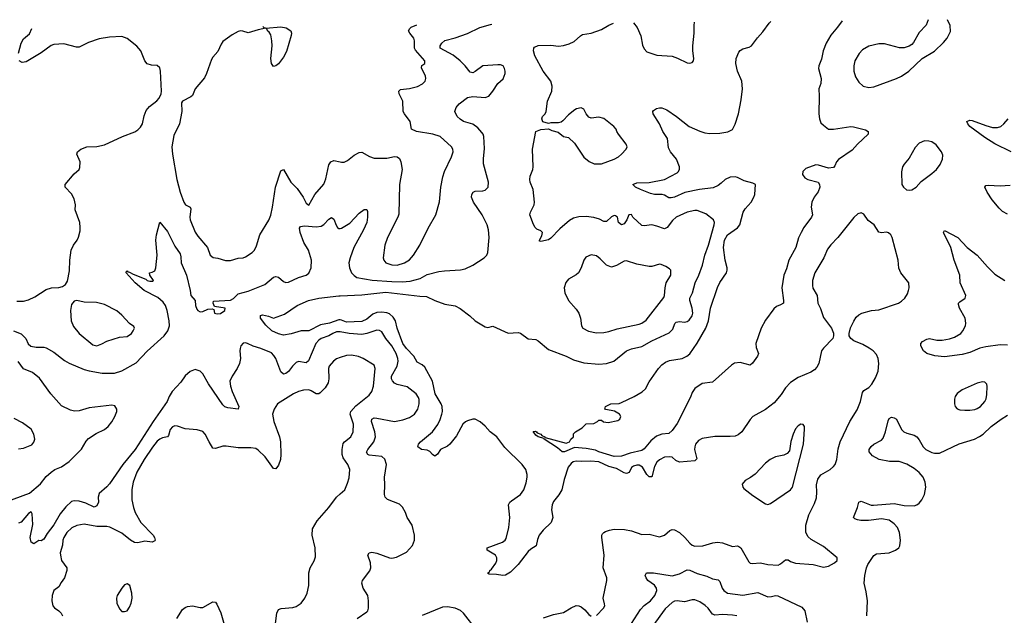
# Model space of a CAD drawing. Header units: inches. Extents: x 2057696 to 2160536, y 827480 to 1016834.
# Tile 329 of 422: x 2067459 to 2075264, y 1011554 to 1016277. Entities that reach past the tile are written whole.
import ezdxf

# ---------------------------------------------------------------- set-up
doc = ezdxf.new("R2010")
doc.units = ezdxf.units.IN
doc.header["$MEASUREMENT"] = 0
doc.layers.add('C0061', color=7, linetype='Continuous')
doc.layers.add('C0071', color=7, linetype='Continuous')

msp = doc.modelspace()

# ---------------------------------------------------------------- linework, layer by layer
at = {"layer": 'C0061', "color": 5}
for points, elevation in [([(2067449.3, 1016010.7), (2067469.5, 1016090.5), (2067490, 1016124.7), (2067535.9, 1016164.1), (2067556.4, 1016206.4)], 480), ([(2069385.4, 1016223.3), (2069394.8, 1016214.8), (2069410.7, 1016210.7), (2069530, 1016220.7), (2069571.6, 1016211.6), (2069608.7, 1016188.7), (2069614.6, 1016170), (2069611, 1016151), (2069575, 1016025), (2069550, 1015978.7), (2069510, 1015927.3), (2069490, 1015912), (2069470, 1015906.6), (2069454, 1015930), (2069449.8, 1015969.8), (2069460.8, 1016070), (2069458.2, 1016110), (2069450, 1016156), (2069437.8, 1016177.8), (2069422.7, 1016190), (2069420.4, 1016200.4), (2069410, 1016209), (2069350, 1016197), (2069270, 1016172.7), (2069227.3, 1016187.3), (2069210, 1016189.6), (2069190, 1016184.2), (2069142, 1016158), (2069070, 1016105.1), (2069056, 1016084), (2069030, 1016023.7), (2068990, 1015980.7), (2068978.6, 1015961.4), (2068939, 1015850), (2068923, 1015817), (2068850.5, 1015730), (2068830, 1015677.2), (2068815.1, 1015664.9), (2068748.6, 1015631.4), (2068741.6, 1015618.4), (2068743.1, 1015550), (2068726.4, 1015450), (2068681.8, 1015358.2), (2068665, 1015270), (2068671, 1015210), (2068706, 1015010), (2068730.6, 1014910.6), (2068760.2, 1014830), (2068774.6, 1014810), (2068809.3, 1014789.3), (2068816.2, 1014776.2), (2068808.4, 1014710), (2068810.2, 1014690), (2068850, 1014592.2), (2068870, 1014559.6), (2068949, 1014470), (2068970, 1014410.8), (2068992, 1014392), (2069030, 1014387), (2069090, 1014366.4), (2069130, 1014366.7), (2069190, 1014385.3), (2069230, 1014388.7), (2069250, 1014395.8), (2069302, 1014430), (2069320.5, 1014450), (2069336.3, 1014483.7), (2069363.9, 1014570), (2069433.6, 1014686.4), (2069450, 1014727.7), (2069463.9, 1014790), (2069487.9, 1014950), (2069530, 1015079.1), (2069550, 1015088.2), (2069608.7, 1014988.7), (2069659, 1014939), (2069705.5, 1014870), (2069730, 1014821), (2069750, 1014807.3), (2069798.7, 1014890), (2069870, 1014973.4), (2069885.4, 1015014.6), (2069910, 1015126), (2069924.5, 1015150), (2069950, 1015159.5), (2070000, 1015149.1)], 480), ([(2067435.8, 1014044.2), (2067490, 1014045.2), (2067530, 1014054.4), (2067579.9, 1014080.1), (2067670, 1014138.9), (2067710, 1014151.6), (2067770, 1014154), (2067799.3, 1014160.7), (2067822.9, 1014177.1), (2067836.9, 1014203.1), (2067854.6, 1014285.4), (2067855.3, 1014370), (2067866.6, 1014450), (2067885.7, 1014490), (2067915.1, 1014530), (2067926.2, 1014553.8), (2067938, 1014602), (2067939.7, 1014630), (2067935.1, 1014670), (2067898.7, 1014770), (2067901.6, 1014810), (2067890, 1014856), (2067870, 1014896.2), (2067819.5, 1014950), (2067818.4, 1014970), (2067890, 1015054), (2067929.2, 1015090), (2067935.9, 1015104.1), (2067939.5, 1015150), (2067912.7, 1015210), (2067916, 1015230), (2067944, 1015250), (2067990, 1015268.5), (2068070, 1015270.3), (2068130, 1015285.7), (2068272.7, 1015350), (2068371.8, 1015388.2), (2068396.3, 1015403.7), (2068416.2, 1015423.8), (2068431.8, 1015450), (2068445.3, 1015514.7), (2068461.7, 1015558.3), (2068489.3, 1015590), (2068547.2, 1015632.8), (2068564.8, 1015655.2), (2068580.9, 1015690), (2068583.7, 1015710), (2068575.1, 1015870), (2068570, 1015895.3), (2068550, 1015915.1), (2068503.4, 1015916.6), (2068470, 1015927.6), (2068451.9, 1015951.9), (2068418.3, 1016030), (2068386.4, 1016066.4), (2068310, 1016128.7), (2068270, 1016143.2), (2068170, 1016137.7), (2068090, 1016124.7), (2068004.4, 1016095.6), (2067930, 1016058.2), (2067910, 1016058.4), (2067810, 1016084.9), (2067730, 1016079.8), (2067707.9, 1016072.1), (2067630, 1016015.1), (2067510, 1015943.7), (2067478, 1015938), (2067455.3, 1015950)], 480), ([(2067409.2, 1013810.8), (2067470, 1013786), (2067508.2, 1013750), (2067527.4, 1013707.4), (2067547.3, 1013687.3), (2067590, 1013679.5), (2067650, 1013680.3), (2067670, 1013674.3), (2067730, 1013641.7), (2067815.2, 1013575.2), (2067852.2, 1013552.2), (2067970, 1013503.9), (2068010, 1013492.3), (2068113.7, 1013473.7), (2068210, 1013473.8), (2068270, 1013492), (2068382.6, 1013557.4), (2068470, 1013649.2), (2068603.1, 1013770), (2068632.8, 1013810), (2068645.5, 1013850), (2068645.2, 1013890), (2068627.9, 1013970), (2068614.7, 1014010), (2068597.1, 1014037.1), (2068553, 1014073), (2068444.7, 1014130), (2068375.1, 1014190), (2068302.7, 1014270), (2068302, 1014278), (2068310, 1014284.7), (2068316.8, 1014276.8), (2068330, 1014275.3), (2068358, 1014258), (2068458.7, 1014218.7), (2068470.8, 1014210), (2068490, 1014203.6), (2068515.6, 1014204.4), (2068519.3, 1014210), (2068489.4, 1014250), (2068489, 1014270), (2068510, 1014274), (2068530, 1014286), (2068539.5, 1014310), (2068547.8, 1014410), (2068539.1, 1014530), (2068544.2, 1014570), (2068570, 1014671), (2068630, 1014598), (2068690, 1014480.7), (2068730, 1014421), (2068736.7, 1014396.7), (2068740.3, 1014350), (2068780.9, 1014250), (2068811.3, 1014130), (2068814.9, 1014090), (2068851.3, 1014050), (2068852.4, 1014010), (2068862, 1013982), (2068870.2, 1013970.2), (2068890, 1013960.2), (2068910, 1013962.4), (2068950, 1013981.6), (2068984.7, 1013984.7), (2068998, 1013978), (2069003.8, 1013950), (2069023.6, 1013943.6), (2069050, 1013947.5), (2069085.6, 1013970), (2069089.1, 1013989.1), (2069003.6, 1014003.6), (2068992.3, 1014030), (2068994.6, 1014045.4), (2069130, 1014054), (2069153.4, 1014066.6), (2069190, 1014102.2), (2069270, 1014123.3), (2069402.1, 1014177.9), (2069470, 1014234.4), (2069490, 1014241.3), (2069510, 1014236.4), (2069550, 1014200.4), (2069570, 1014193.7), (2069590, 1014195.3), (2069668.5, 1014231.5), (2069730, 1014252.2), (2069750, 1014268.2), (2069769.7, 1014310), (2069773.3, 1014370), (2069747.4, 1014450), (2069712.2, 1014510), (2069681.1, 1014590), (2069676.6, 1014623.4), (2069684, 1014636), (2069716.5, 1014643.5), (2069810, 1014635.8), (2069850, 1014640.2), (2069870, 1014652.9), (2069910, 1014695.3), (2069930, 1014708), (2069950, 1014696), (2069966.6, 1014646.6), (2069977.3, 1014630), (2069990, 1014620.5), (2070000, 1014622.4)], 460), ([(2070000, 1013896.1), (2069990, 1013897.5), (2069913.7, 1013870), (2069843.1, 1013856.9), (2069750, 1013811), (2069690, 1013809.7), (2069610, 1013784.8), (2069550, 1013776.4), (2069510, 1013785.3), (2069457.2, 1013810), (2069410, 1013854), (2069368.7, 1013911.3), (2069368.7, 1013931.3), (2069384, 1013936), (2069430, 1013926.8), (2069470, 1013911.3), (2069530, 1013930.8), (2069557.5, 1013942.5), (2069659, 1014010), (2069749.3, 1014050), (2069830, 1014070.1), (2069990, 1014087.7), (2070000, 1014088.2)], 440), ([(2070000, 1013800.7), (2069990, 1013802.3), (2069970, 1013801), (2069940.3, 1013790), (2069909, 1013771), (2069850, 1013749.1), (2069830, 1013736), (2069807.6, 1013710), (2069747.4, 1013572.6), (2069730, 1013557.2), (2069670, 1013566.6), (2069650, 1013558), (2069621.1, 1013530), (2069590, 1013486.9), (2069570, 1013471.1), (2069550, 1013466.9), (2069530, 1013483.6), (2069488.7, 1013590), (2069474.7, 1013614.7), (2069454.6, 1013634.6), (2069370.3, 1013669.7), (2069308.7, 1013688.7), (2069264, 1013710), (2069250, 1013714.3), (2069230, 1013711.5), (2069213, 1013690), (2069206.7, 1013670), (2069204.4, 1013650), (2069210.3, 1013590), (2069202.3, 1013550), (2069182.6, 1013510), (2069142, 1013450), (2069125.7, 1013410), (2069129.1, 1013370), (2069143.2, 1013330), (2069196.4, 1013210), (2069191, 1013190), (2069110, 1013198.7), (2069086.2, 1013206.2), (2069070, 1013222), (2068956.8, 1013390), (2068910, 1013468.2), (2068890, 1013489.7), (2068850, 1013502.8), (2068810, 1013487.5), (2068770, 1013452.6), (2068736.1, 1013403.9), (2068666.6, 1013330), (2068643, 1013290), (2068629.1, 1013250), (2068516.9, 1013090), (2068375, 1012870), (2068276.6, 1012750), (2068170, 1012596.2), (2068150, 1012572), (2068090, 1012519.3), (2068080.4, 1012490), (2068083.8, 1012450), (2068070, 1012421.2), (2068050, 1012412.3), (2067983.5, 1012443.5), (2067930, 1012459.8), (2067890, 1012462.3), (2067870, 1012456.4), (2067824.6, 1012415.4), (2067780.1, 1012359.9), (2067730, 1012271.5), (2067677.1, 1012202.9), (2067650, 1012157.2), (2067630, 1012144), (2067610, 1012148), (2067570, 1012121.2), (2067550, 1012135.3), (2067540.9, 1012170), (2067564.5, 1012275.5), (2067557.6, 1012357.6), (2067550, 1012375.3), (2067530, 1012360.9), (2067470, 1012292.3), (2067450, 1012283.7)], 460), ([(2067344, 1012450), (2067537.4, 1012522.6), (2067624.4, 1012595.6), (2067670, 1012654.9), (2067708.3, 1012690), (2067737.2, 1012710), (2067790, 1012731.7), (2067850, 1012774.2), (2067950, 1012870.4), (2067985.8, 1012934.2), (2068003.8, 1012956.2), (2068064.2, 1012995.8), (2068132.6, 1013027.4), (2068160.7, 1013050), (2068190.4, 1013089.6), (2068212.8, 1013130), (2068227.8, 1013170), (2068229.7, 1013189.7), (2068214.4, 1013214.4), (2068190, 1013220.4), (2068010, 1013198.9), (2067930, 1013175.1), (2067893.4, 1013173.4), (2067861.4, 1013181.4), (2067790, 1013215.6), (2067706.9, 1013310), (2067614.9, 1013434.9), (2067559.7, 1013479.7), (2067488.3, 1013508.3), (2067447.3, 1013567.3)], 460), ([(2070000, 1013598.5), (2069970, 1013588.2), (2069946, 1013570), (2069912.7, 1013530), (2069906.7, 1013510), (2069909.3, 1013430), (2069903.4, 1013396.6), (2069881.6, 1013358.4), (2069841.8, 1013318.2), (2069830, 1013310.9), (2069810, 1013310.8), (2069770, 1013334.8), (2069750, 1013340.8), (2069710, 1013338.2), (2069670, 1013327.8), (2069630, 1013310.7), (2069502.4, 1013230), (2069474.9, 1013190), (2069463.7, 1013150), (2069473.4, 1013090), (2069517.4, 1012970), (2069525.8, 1012930), (2069529, 1012830), (2069526, 1012790), (2069510, 1012746), (2069490, 1012716), (2069470, 1012717), (2069405.1, 1012810), (2069350, 1012864.8), (2069330, 1012877), (2069290, 1012883.1), (2069190, 1012881.3), (2069096.4, 1012896.4), (2069070, 1012895.8), (2069010, 1012878), (2068990, 1012880.5), (2068959.8, 1012930), (2068930, 1012991.6), (2068910, 1013011.5), (2068864.9, 1013024.9), (2068770, 1013032.4), (2068710, 1013055.1), (2068690, 1013056.4), (2068670, 1013048.2), (2068652.1, 1013027.9), (2068639.8, 1012980.2), (2068630.1, 1012969.9), (2068590, 1012961.6), (2068570, 1012952.1), (2068550, 1012934.4), (2068512.3, 1012887.7), (2068445.9, 1012790), (2068387.8, 1012690), (2068358.4, 1012610), (2068347.4, 1012552.6), (2068346.7, 1012470), (2068360.2, 1012410), (2068375, 1012370), (2068420.6, 1012290), (2068516.9, 1012190), (2068528.9, 1012170), (2068533.4, 1012150), (2068530, 1012143.7), (2068510, 1012135.4), (2068450, 1012141.1), (2068394.8, 1012130), (2068370, 1012132), (2068337.5, 1012150), (2068270, 1012205.8), (2068173.3, 1012253.3), (2068150, 1012257.4), (2068070, 1012257.5), (2067970, 1012276.1), (2067913.2, 1012266.7), (2067872.6, 1012247.4), (2067832.3, 1012210), (2067807.7, 1012170), (2067801, 1012150), (2067798.5, 1012110), (2067780.2, 1012050), (2067781.6, 1012030), (2067791.3, 1011990), (2067831.8, 1011930), (2067832.9, 1011910), (2067813.4, 1011850), (2067787, 1011813), (2067770, 1011779.5), (2067729.1, 1011750), (2067717.5, 1011710), (2067713.8, 1011670), (2067720.8, 1011630), (2067733.8, 1011613.8), (2067768.8, 1011590), (2067786.7, 1011570), (2067799.6, 1011550)], 480), ([(2067450, 1012873), (2067490, 1012880.5), (2067554.5, 1012905.5), (2067572.3, 1012927.7), (2067578, 1012950), (2067572, 1012990), (2067549.3, 1013030), (2067480.1, 1013080.1), (2067414.5, 1013114.5)], 480), ([(2069487.2, 1011490), (2069496.9, 1011570), (2069510, 1011599.1), (2069531.7, 1011608.3), (2069624.2, 1011615.8), (2069650, 1011624.4), (2069690, 1011650.5), (2069720.5, 1011690), (2069738.9, 1011730), (2069749.7, 1011790), (2069751.8, 1011890), (2069762, 1011930), (2069793.7, 1011986.3), (2069802.6, 1012017.4), (2069802, 1012090), (2069777.4, 1012190), (2069780.8, 1012239.2), (2069818, 1012302), (2069909.6, 1012410), (2069970, 1012490.4), (2070000, 1012517.7)], 480), ([(2068703.9, 1011530), (2068750, 1011599.3), (2068770, 1011616.3), (2068790, 1011624.9), (2068830, 1011628.5), (2068890, 1011614.9), (2068910, 1011617), (2068990, 1011662), (2069010, 1011658.8), (2069022.5, 1011642.5), (2069052.7, 1011572.7), (2069098.6, 1011418.6)], 480)]:
    msp.add_lwpolyline(points, dxfattribs=dict(at, elevation=elevation))
for points, elevation in [([(2067910.8, 1014049.2), (2067890, 1014044), (2067870, 1014018), (2067862.4, 1013970), (2067866.4, 1013890), (2067884.8, 1013844.8), (2067930, 1013788), (2068039.6, 1013699.6), (2068070, 1013690.3), (2068110, 1013706), (2068150, 1013727), (2068250, 1013760.5), (2068310, 1013764.9), (2068345.2, 1013790), (2068359, 1013810), (2068368.7, 1013830), (2068363.1, 1013843.1), (2068330, 1013869), (2068270, 1013935.1), (2068230, 1013969.6), (2068130, 1014018.7), (2068066.6, 1014033.4), (2067970, 1014037.6)], 480), ([(2068310, 1011802.7), (2068290, 1011795.1), (2068267.7, 1011770), (2068230.5, 1011710), (2068226, 1011690), (2068230.4, 1011650.4), (2068250, 1011606), (2068270, 1011584), (2068290, 1011584.9), (2068310, 1011590.7), (2068330, 1011618.8), (2068342, 1011650), (2068349.7, 1011690), (2068347.8, 1011730), (2068331.8, 1011790)], 520)]:
    msp.add_lwpolyline(points, close=True, dxfattribs=dict(at, elevation=elevation))
at = {"layer": 'C0071', "color": 5}
for points, elevation in [([(2073977.4, 1016268.3), (2073942.5, 1016217.5), (2073890, 1016155), (2073852.4, 1016090), (2073827.6, 1016030), (2073816, 1015964), (2073793.6, 1015910), (2073790.3, 1015890), (2073813.4, 1015810), (2073810.3, 1015770), (2073792.7, 1015730), (2073796.5, 1015670), (2073794.5, 1015530), (2073798.8, 1015490), (2073810, 1015460.3), (2073830, 1015439.6), (2073871.3, 1015410), (2073910, 1015407.8), (2074048, 1015430), (2074068.7, 1015428.7), (2074164.4, 1015404.4), (2074186, 1015390), (2074184, 1015370), (2074100.4, 1015290), (2074058.7, 1015241.3), (2073950, 1015169.3), (2073933.4, 1015150), (2073921.4, 1015118.6), (2073910, 1015105.2), (2073870, 1015099.3), (2073790, 1015124.2), (2073770, 1015126.3), (2073690, 1015098), (2073667.8, 1015072.3), (2073665.3, 1015050), (2073683.4, 1015023.4), (2073706, 1015010), (2073788.2, 1014988.2), (2073799.1, 1014970), (2073801.6, 1014950), (2073787.7, 1014912.3), (2073757.1, 1014870), (2073738.4, 1014830), (2073734, 1014790), (2073742.4, 1014730), (2073736.4, 1014710), (2073675.5, 1014630), (2073652.7, 1014590), (2073633.5, 1014546.5), (2073611.8, 1014470), (2073555.3, 1014370), (2073537.4, 1014302.6), (2073517.4, 1014250), (2073501.5, 1014150), (2073513.7, 1014050), (2073512.4, 1014030), (2073490, 1014015.6), (2073457.2, 1014002.8), (2073435.9, 1013984.1), (2073370, 1013893.3), (2073336, 1013830), (2073295.5, 1013710), (2073298, 1013678), (2073316.3, 1013630), (2073307.3, 1013610), (2073266.7, 1013553.3), (2073250, 1013538), (2073170, 1013559.2), (2073125.6, 1013554.4), (2073101.5, 1013538.5), (2072950, 1013403.5), (2072870, 1013393.3), (2072810, 1013351.8), (2072790, 1013320.4), (2072776.3, 1013283.7), (2072670, 1013074.8), (2072630, 1013018.3), (2072603.4, 1012996.6), (2072549.3, 1012990.8), (2072506.6, 1012973.4), (2072463.2, 1012936.8), (2072410, 1012874.3), (2072390, 1012859.9), (2072299, 1012841), (2072230, 1012815.9), (2072170, 1012812.5), (2072049.8, 1012850), (2072022.7, 1012862.7), (2071950, 1012878), (2071856.4, 1012883.6), (2071778.8, 1012850), (2071759, 1012850), (2071722.4, 1012882.4), (2071615.3, 1012950), (2071616.4, 1012956.4), (2071570, 1012969.5), (2071550, 1012982.7), (2071529.4, 1013010.6), (2071546.8, 1013013.2), (2071556, 1013010), (2071562, 1013002), (2071590.8, 1012990), (2071598.8, 1012978.8), (2071622, 1012970), (2071623.6, 1012963.6), (2071790, 1012918), (2071818, 1012930), (2071828.9, 1012951.1), (2071848, 1012970), (2071850, 1012994), (2071866, 1013010), (2071918, 1013042), (2071950, 1013071.3), (2072010, 1013076.3), (2072038, 1013090), (2072050, 1013102), (2072070, 1013101), (2072088, 1013088), (2072123.1, 1013083.1), (2072200.8, 1013099.2), (2072215.1, 1013110), (2072222.9, 1013130), (2072212.3, 1013150), (2072173.1, 1013173.1), (2072105.2, 1013185.2), (2072098, 1013190), (2072102, 1013210), (2072146, 1013230), (2072210, 1013234.8), (2072230, 1013240.7), (2072330, 1013288), (2072394.5, 1013325.5), (2072420.5, 1013350), (2072450, 1013406.8), (2072522, 1013510), (2072550, 1013539.3), (2072579.1, 1013560.9), (2072610, 1013574.9), (2072710, 1013591.5), (2072747.3, 1013610), (2072771.3, 1013628.7), (2072828.3, 1013711.7), (2072897.4, 1013830), (2072919, 1013890), (2072935.8, 1013990), (2072990, 1014153), (2073007.6, 1014192.4), (2073062.4, 1014270), (2073068, 1014290), (2073068.2, 1014310), (2073049.9, 1014370), (2073039.1, 1014470), (2073045, 1014530), (2073069.8, 1014570), (2073150, 1014625.5), (2073166.4, 1014650), (2073193.7, 1014750), (2073210, 1014778), (2073256, 1014830), (2073279.3, 1014870), (2073285.1, 1014890), (2073291.2, 1014970), (2073270, 1014980.4), (2073200.5, 1015000.5), (2073150, 1015025.4), (2073130, 1015029.7), (2073090, 1015028.3), (2073050, 1015011), (2073020.1, 1014979.9), (2072997, 1014963), (2072954.9, 1014945.1), (2072848.6, 1014931.4), (2072732.6, 1014907.4), (2072650.3, 1014870), (2072624.4, 1014864.4), (2072605.7, 1014865.7), (2072570, 1014886), (2072550.5, 1014890.5), (2072491.8, 1014891.8), (2072459.3, 1014899.3), (2072379.3, 1014930), (2072341.2, 1014950), (2072319, 1014970), (2072350, 1014983), (2072450, 1014986), (2072569.8, 1015010.2), (2072670, 1015061.6), (2072679.5, 1015070), (2072689.5, 1015090), (2072689.5, 1015110), (2072664.7, 1015170), (2072618.3, 1015230), (2072602, 1015262), (2072595.3, 1015335.3), (2072555.8, 1015390), (2072531.3, 1015451.3), (2072481.2, 1015530), (2072479, 1015550), (2072483.7, 1015556.3), (2072507.2, 1015572.8), (2072530, 1015577.1), (2072550, 1015577), (2072590, 1015563.6), (2072666.4, 1015510), (2072766, 1015430), (2072850, 1015392.4), (2072890, 1015380.2), (2072930, 1015374.9), (2073010, 1015376.5), (2073072.3, 1015387.7), (2073110, 1015406), (2073131.5, 1015448.5), (2073156.2, 1015530), (2073178.3, 1015641.7), (2073189.6, 1015730), (2073182, 1015790), (2073149.7, 1015870), (2073135.4, 1015930), (2073138.5, 1015970), (2073160.6, 1016019.4), (2073170, 1016032.7), (2073190, 1016044.9), (2073242, 1016058), (2073260.9, 1016070), (2073306.3, 1016133.7), (2073350, 1016180.5), (2073400.5, 1016250), (2073414.2, 1016262.5)], 420), ([(2074660.7, 1016275.5), (2074645.1, 1016234.9), (2074590, 1016175.1), (2074544.6, 1016095.4), (2074530, 1016079.5), (2074510, 1016067.3), (2074470, 1016053.6), (2074433.1, 1016053.1), (2074313.7, 1016086.3), (2074270, 1016086.6), (2074190, 1016067.3), (2074140.9, 1016039.1), (2074112.7, 1016010), (2074079.5, 1015950), (2074070.4, 1015910), (2074072, 1015870), (2074083.8, 1015823.8), (2074110, 1015780.7), (2074146, 1015750), (2074190, 1015740.4), (2074230, 1015744.9), (2074409, 1015810), (2074449.3, 1015830), (2074506.6, 1015870), (2074611.8, 1015968.2), (2074710, 1016028), (2074782.5, 1016097.5), (2074809.6, 1016130), (2074837.1, 1016182.9), (2074835.1, 1016230), (2074813.6, 1016277.1)], 440), ([(2070000, 1014088.2), (2070170, 1014095.7), (2070362.2, 1014117.8), (2070630, 1014084.4), (2070683.2, 1014083.2), (2070750, 1014050.3), (2070830, 1014021.3), (2070910, 1014008.8), (2070950, 1013985.7), (2071026.4, 1013930), (2071070, 1013888.5), (2071150, 1013840.5), (2071170, 1013837.3), (2071210, 1013846.8), (2071330.8, 1013790.8), (2071410, 1013796.3), (2071430, 1013790.7), (2071490, 1013745.5), (2071550, 1013740.7), (2071570, 1013730.6), (2071650, 1013661.8), (2071790, 1013609.2), (2071850, 1013579.2), (2071930, 1013555.9), (2072050, 1013545.8), (2072110, 1013550.2), (2072169.6, 1013570), (2072269.2, 1013650.8), (2072310, 1013666.4), (2072390, 1013685.4), (2072471.1, 1013730), (2072606.8, 1013793.2), (2072636, 1013824), (2072651.9, 1013868.1), (2072662, 1013878), (2072690, 1013883.6), (2072730, 1013877.6), (2072750, 1013883.2), (2072765.2, 1013894.8), (2072789.8, 1013930), (2072794.4, 1013950), (2072789.8, 1013990), (2072769.8, 1014050), (2072772.1, 1014070), (2072793.1, 1014110), (2072813.6, 1014190), (2072842.5, 1014250), (2072870.8, 1014330), (2072889.8, 1014410), (2072918.9, 1014490), (2072964.7, 1014650), (2072967.3, 1014670), (2072959.3, 1014690), (2072897.1, 1014737.1), (2072830, 1014763), (2072810, 1014764), (2072750, 1014749.8), (2072663.8, 1014710), (2072634.3, 1014685.7), (2072591, 1014629), (2072570, 1014619.1), (2072510, 1014641), (2072470, 1014649.8), (2072410, 1014642.6), (2072390, 1014645.4), (2072318.4, 1014710), (2072310, 1014731.1), (2072287.7, 1014730), (2072270.5, 1014690), (2072250, 1014658), (2072230, 1014649.5), (2072206, 1014670), (2072197.6, 1014710), (2072182, 1014722), (2072170, 1014724.2), (2072150, 1014714.3), (2072110, 1014677.6), (2072090, 1014676.3), (2072054.9, 1014694.9), (2072010, 1014709), (2071950, 1014717.4), (2071890, 1014714), (2071850, 1014702.7), (2071816.4, 1014683.6), (2071740.5, 1014619.5), (2071670, 1014544.5), (2071650, 1014532), (2071590, 1014519), (2071580.2, 1014520.2), (2071579, 1014530), (2071597.7, 1014562.3), (2071603.7, 1014590), (2071590, 1014602), (2071557.2, 1014617.2), (2071545.2, 1014630), (2071532.1, 1014652.1), (2071503.7, 1014730), (2071507, 1014750), (2071538, 1014810), (2071540.7, 1014830), (2071529.7, 1014929.7), (2071505.6, 1014990), (2071502, 1015010), (2071504.5, 1015035.5), (2071526, 1015090), (2071529.3, 1015110), (2071522.7, 1015250), (2071550, 1015391.3), (2071590, 1015406), (2071650, 1015411.3), (2071678, 1015398), (2071726.4, 1015386.4), (2071770, 1015351.3), (2071810, 1015342.8), (2071858, 1015298), (2071930, 1015188), (2071973.3, 1015153.3), (2072013.7, 1015133.7), (2072070, 1015134.3), (2072170, 1015170.3), (2072205.1, 1015190), (2072229.6, 1015210), (2072267.3, 1015250), (2072273.3, 1015270), (2072265.6, 1015290), (2072205.6, 1015370), (2072192, 1015390), (2072186.6, 1015410), (2072169.3, 1015430), (2072090, 1015494.5), (2072050, 1015504.5), (2071990, 1015497.2), (2071970, 1015505.2), (2071949.5, 1015529.5), (2071930, 1015568.7), (2071910, 1015579.3), (2071872, 1015570), (2071858.5, 1015561.5), (2071810, 1015522), (2071765.5, 1015474.5), (2071750, 1015464), (2071730, 1015459.3), (2071670, 1015459.3), (2071650, 1015453.2), (2071607, 1015467), (2071597.2, 1015490), (2071604, 1015510), (2071624, 1015530), (2071633.2, 1015550), (2071642, 1015630), (2071676.2, 1015710), (2071680.7, 1015750), (2071669.5, 1015790), (2071608.8, 1015868.8), (2071543.7, 1015990), (2071533.2, 1016030), (2071534, 1016050), (2071540.9, 1016059.1), (2071568.2, 1016071.8), (2071670, 1016075.5), (2071730, 1016068.2), (2071770, 1016073), (2071814.9, 1016085.1), (2071855.1, 1016104.9), (2071903.7, 1016150), (2071921.3, 1016158.7), (2071990, 1016170.3), (2072070, 1016198.9), (2072130, 1016234.6), (2072166.6, 1016250.3)], 440), ([(2070000, 1014622.4), (2070010, 1014624.4), (2070075.4, 1014664.6), (2070150, 1014743.8), (2070190.9, 1014770.9), (2070210, 1014771.3), (2070214.9, 1014754.9), (2070216.5, 1014710), (2070210.2, 1014670), (2070183.8, 1014610), (2070107, 1014470), (2070078, 1014390), (2070069.3, 1014350), (2070072.6, 1014310), (2070090, 1014270.4), (2070110, 1014247.6), (2070132.7, 1014232.7), (2070252.1, 1014212.1), (2070410, 1014200.5), (2070490, 1014198.9), (2070555.2, 1014204.8), (2070634.6, 1014225.4), (2070690, 1014257.1), (2070780.7, 1014279.3), (2070826.3, 1014286.3), (2070954.5, 1014294.5), (2070990, 1014301.4), (2071050.4, 1014329.6), (2071142, 1014390), (2071162.7, 1014410), (2071169.4, 1014430.6), (2071179.7, 1014550), (2071175.4, 1014610), (2071165.1, 1014650), (2071125.1, 1014730), (2071057.4, 1014830), (2071041.7, 1014870), (2071043, 1014890), (2071053.2, 1014910), (2071070, 1014918.4), (2071130, 1014919.5), (2071150, 1014924.4), (2071171.6, 1014950), (2071174.3, 1014990), (2071135.2, 1015135.2), (2071134.3, 1015174.3), (2071144, 1015256), (2071137.2, 1015350), (2071132.5, 1015370), (2071123.6, 1015383.6), (2071090, 1015418.5), (2071050, 1015448.2), (2070978, 1015470), (2070950, 1015488), (2070927.3, 1015510), (2070909.6, 1015550), (2070919.3, 1015580.7), (2070942, 1015610), (2071010, 1015659.5), (2071050, 1015668.9), (2071150, 1015659), (2071177.6, 1015670), (2071210.6, 1015709.4), (2071249.7, 1015770.2), (2071291.1, 1015808.9), (2071307.3, 1015850), (2071307.3, 1015870), (2071302.9, 1015890), (2071290.8, 1015910.8), (2071270, 1015918.7), (2071250, 1015918.9), (2071130, 1015911.1), (2071070, 1015865.6), (2071050, 1015855.6), (2071030, 1015860.9), (2070991.3, 1015910), (2070951.3, 1015951.3), (2070894.5, 1015994.5), (2070792.3, 1016050), (2070791.8, 1016070), (2070804.5, 1016090), (2070830, 1016111.5), (2070910, 1016132.8), (2071010, 1016167.4), (2071105.9, 1016214.1), (2071190, 1016238.8), (2071201.6, 1016241)], 460), ([(2070000, 1015149.1), (2070010, 1015147), (2070030, 1015148.5), (2070058.7, 1015161.3), (2070110, 1015202), (2070150, 1015224.9), (2070170, 1015226.4), (2070231.5, 1015191.5), (2070270, 1015180.3), (2070370, 1015179.5), (2070430, 1015192), (2070450, 1015190.4), (2070470, 1015176.3), (2070481.1, 1015150), (2070490.3, 1015090), (2070469, 1014969), (2070463.7, 1014736.3), (2070456.5, 1014710), (2070373.4, 1014550), (2070354, 1014490), (2070339.5, 1014390), (2070345.7, 1014370), (2070362.4, 1014350), (2070410, 1014332.8), (2070450, 1014331.3), (2070510.6, 1014349.4), (2070550, 1014374), (2070580.4, 1014410), (2070630, 1014488.4), (2070696.4, 1014623.6), (2070757, 1014730), (2070785.9, 1014834.1), (2070798.2, 1014950), (2070812.9, 1015030), (2070827.2, 1015072.8), (2070882.9, 1015190), (2070894, 1015230), (2070892, 1015250), (2070880.9, 1015270), (2070791.4, 1015351.4), (2070734, 1015370), (2070604, 1015390), (2070565.1, 1015410), (2070554.3, 1015470), (2070509.4, 1015530), (2070499.5, 1015550), (2070497.4, 1015630), (2070466, 1015690), (2070464.5, 1015710), (2070477, 1015723), (2070550, 1015730.2), (2070612.6, 1015747.4), (2070652.5, 1015767.5), (2070674, 1015790), (2070678.2, 1015810), (2070675.4, 1015830), (2070643.8, 1015896.2), (2070646, 1015914), (2070671.8, 1015930), (2070671.1, 1015950), (2070595.5, 1016035.5), (2070588.1, 1016050), (2070588.2, 1016110), (2070582.3, 1016130), (2070551.7, 1016170), (2070542, 1016190), (2070551.5, 1016208.5), (2070562.8, 1016217.2), (2070608.4, 1016235.2)], 480), ([(2072325, 1016251.9), (2072354.1, 1016214.1), (2072381.6, 1016150), (2072395.2, 1016075.2), (2072410, 1016044.7), (2072430, 1016022.8), (2072510, 1015996.3), (2072630, 1015988), (2072672.5, 1015972.5), (2072750, 1015934.8), (2072770, 1015931.3), (2072790, 1015938), (2072799, 1015950), (2072802.7, 1015970), (2072794, 1016030), (2072793.6, 1016070), (2072806, 1016170), (2072804.2, 1016230), (2072809.2, 1016256.6)], 440), ([(2075317.4, 1015230), (2075190, 1015292.6), (2075110, 1015342.8), (2074991.3, 1015430), (2074974, 1015450), (2074967.3, 1015470), (2074990, 1015480.4), (2075010, 1015478.7), (2075117.2, 1015437.2), (2075170, 1015423), (2075210, 1015422.2), (2075235.6, 1015430), (2075260.5, 1015450), (2075295.1, 1015490)], 420), ([(2075290, 1014734.8), (2075250, 1014755.8), (2075222.4, 1014782.4), (2075168.9, 1014848.9), (2075129, 1014910), (2075109.8, 1014950), (2075118.7, 1014961.3), (2075134.6, 1014965.4), (2075230, 1014960.2), (2075310, 1014965.8)], 420), ([(2072030, 1011553.4), (2072087, 1011610), (2072096.2, 1011630), (2072095.9, 1011644.1), (2072085.1, 1011690), (2072114, 1011830), (2072112.6, 1011850), (2072083.9, 1011930), (2072093.3, 1012030), (2072072.6, 1012170), (2072073.6, 1012190), (2072079.3, 1012200.7), (2072088.5, 1012211.5), (2072102.2, 1012217.7), (2072134, 1012230), (2072170, 1012236.9), (2072254.1, 1012234.1), (2072310, 1012224.4), (2072390, 1012195.3), (2072450, 1012196.3), (2072530, 1012176.3), (2072569.5, 1012190.5), (2072612.1, 1012227.9), (2072630, 1012234), (2072650, 1012230.7), (2072690, 1012210.5), (2072732.3, 1012172.3), (2072770, 1012126.7), (2072790, 1012110.4), (2072810, 1012101.7), (2072875.2, 1012104.8), (2072952.1, 1012127.9), (2072990, 1012132.9), (2073030, 1012128.9), (2073110, 1012100.4), (2073150, 1012104.9), (2073160.6, 1012100.6), (2073175.3, 1012090), (2073237.8, 1011977.7), (2073250, 1011968.2), (2073265.7, 1011965.7), (2073330, 1011971.3), (2073390, 1011957.7), (2073470, 1011952.8), (2073490, 1011962.7), (2073530, 1011994.6), (2073550, 1011995.3), (2073570, 1011981.3), (2073610, 1011966.7), (2073750, 1011956.3), (2073830, 1011936), (2073870, 1011944.7), (2073918, 1011970), (2073938, 1011990), (2073938, 1012010), (2073830, 1012099.5), (2073734.1, 1012154.1), (2073710, 1012176.2), (2073691.9, 1012211.9), (2073690.9, 1012270), (2073714.2, 1012350), (2073758.7, 1012441.3), (2073774.3, 1012485.7), (2073778.4, 1012530), (2073775.3, 1012590), (2073786.1, 1012633.9), (2073810, 1012668.2), (2073882.7, 1012710), (2073910, 1012733), (2073922.4, 1012750), (2073936.4, 1012790), (2073945.9, 1012874.1), (2073964, 1012930), (2074039.7, 1013090), (2074097.1, 1013182.9), (2074123.1, 1013250), (2074139.5, 1013320.5), (2074150, 1013337.1), (2074190, 1013361.1), (2074214.3, 1013385.7), (2074243.6, 1013436.4), (2074263.5, 1013490), (2074269.7, 1013550), (2074263.5, 1013590), (2074250, 1013622), (2074225.6, 1013650), (2074193.4, 1013673.4), (2074142, 1013702), (2074070.8, 1013730.8), (2074048, 1013748), (2074034.7, 1013770), (2074032.8, 1013790), (2074045.2, 1013834.8), (2074070, 1013886.7), (2074090, 1013917.6), (2074110, 1013937.6), (2074134, 1013950), (2074210, 1013972), (2074270, 1013976.4), (2074424, 1014030), (2074450, 1014045.5), (2074474.5, 1014070), (2074496.6, 1014103.4), (2074505.6, 1014130), (2074509.5, 1014150), (2074506, 1014190), (2074444, 1014270), (2074426.8, 1014306.8), (2074422.7, 1014370), (2074374.7, 1014550), (2074363.6, 1014570), (2074347, 1014587), (2074330, 1014592.6), (2074290, 1014586.3), (2074270, 1014592.3), (2074231.5, 1014651.5), (2074185.3, 1014685.3), (2074150, 1014736), (2074130, 1014746.6), (2074102.3, 1014737.7), (2074070.3, 1014709.7), (2073943.7, 1014550), (2073890, 1014493), (2073863.4, 1014456.6), (2073832.8, 1014390), (2073760.8, 1014270), (2073744.5, 1014210), (2073742.6, 1014170), (2073746.9, 1014146.9), (2073781.1, 1014090), (2073784.9, 1014030), (2073806.1, 1013986.1), (2073830, 1013914.8), (2073893, 1013830), (2073910.4, 1013790.4), (2073910.4, 1013770), (2073905.5, 1013750), (2073830, 1013673.3), (2073814.6, 1013650), (2073794.5, 1013550), (2073777.8, 1013522.2), (2073758.6, 1013501.4), (2073730, 1013482.2), (2073630, 1013440.4), (2073570, 1013399.7), (2073530, 1013357.6), (2073494.6, 1013305.4), (2073440.6, 1013239.4), (2073370, 1013185.6), (2073270, 1013129.4), (2073250, 1013107), (2073184.2, 1013010), (2073155.3, 1012984.7), (2073130, 1012975.6), (2073090, 1012971), (2072970, 1012971.8), (2072870, 1012957), (2072838.8, 1012941.2), (2072816.3, 1012910), (2072810.4, 1012890), (2072808.5, 1012870), (2072826, 1012794), (2072810, 1012779.7), (2072690, 1012767.2), (2072661.4, 1012781.4), (2072630, 1012807), (2072610, 1012811.6), (2072570, 1012807), (2072530, 1012787.3), (2072510, 1012767.8), (2072490, 1012734), (2072470, 1012652), (2072450, 1012651.1), (2072430, 1012671.2), (2072397.2, 1012730), (2072370, 1012745.6), (2072350, 1012745), (2072323.5, 1012736.5), (2072310, 1012726), (2072290, 1012687.3), (2072270, 1012679.8), (2072250, 1012684.5), (2072190, 1012718.2), (2072130, 1012733.4), (2072049.3, 1012770), (2071983.1, 1012776.9), (2071910, 1012773.6), (2071870, 1012776.5), (2071845.7, 1012770), (2071830, 1012758.7), (2071807.9, 1012730), (2071774.4, 1012630), (2071756.5, 1012550), (2071732.9, 1012510), (2071690, 1012455.8), (2071679.3, 1012430), (2071675, 1012390), (2071684.9, 1012330), (2071671.6, 1012290), (2071608.8, 1012230), (2071577.8, 1012190), (2071564.5, 1012155.5), (2071553.9, 1012106.1), (2071510, 1012078), (2071490, 1012059.7), (2071410, 1011957.6), (2071350, 1011897), (2071310, 1011872.3), (2071290, 1011869.3), (2071238.6, 1011878.6), (2071180.2, 1011880.2), (2071168.4, 1011888.4), (2071182, 1011898), (2071186.6, 1011910), (2071199.5, 1011920.5), (2071233, 1011967), (2071242, 1011990), (2071242.4, 1012010), (2071230, 1012031.6), (2071164, 1012070), (2071165.2, 1012090), (2071286.9, 1012133.1), (2071307, 1012150), (2071315.5, 1012164.5), (2071335.1, 1012250), (2071345.6, 1012330), (2071334.7, 1012430), (2071343.6, 1012450), (2071357.2, 1012462.8), (2071430, 1012512.4), (2071455.4, 1012550), (2071474.3, 1012605.7), (2071482.4, 1012650), (2071482.4, 1012670), (2071471.6, 1012710), (2071442.3, 1012750), (2071304.7, 1012884.7), (2071241, 1012970), (2071189, 1013009), (2071150, 1013053.1), (2071110, 1013088.5), (2071070, 1013108.3), (2071050, 1013108.2), (2071010, 1013095.9), (2070992.4, 1013087.6), (2070971.7, 1013070), (2070921.4, 1012978.6), (2070870, 1012911.3), (2070850, 1012895.4), (2070795.5, 1012870), (2070770, 1012832.7), (2070750, 1012816), (2070730, 1012829.2), (2070710, 1012853.3), (2070690, 1012862.6), (2070645.2, 1012870), (2070616, 1012890), (2070620.7, 1012910), (2070636.9, 1012930), (2070731.4, 1013008.6), (2070773.4, 1013066.6), (2070792.9, 1013107.1), (2070806.5, 1013150), (2070810.5, 1013170), (2070807.9, 1013210), (2070800.8, 1013230), (2070753.2, 1013310), (2070731.3, 1013411.3), (2070670, 1013521.7), (2070650, 1013539.8), (2070610, 1013561.7), (2070582, 1013610), (2070524.5, 1013670), (2070495.9, 1013710), (2070452.3, 1013830), (2070437.2, 1013890), (2070418.7, 1013918.7), (2070390, 1013943.6), (2070370, 1013953.5), (2070330, 1013958.7), (2070290, 1013955.3), (2070258.5, 1013941.5), (2070210, 1013902.8), (2070170, 1013884.2), (2070050, 1013879.6), (2070010, 1013894.7), (2070000, 1013896.1)], 440), ([(2075290, 1013696.3), (2075230, 1013699), (2075117.6, 1013682.4), (2075070, 1013672.1), (2074990, 1013637.4), (2074930, 1013622.4), (2074790, 1013604.8), (2074712.5, 1013612.5), (2074649.8, 1013629.8), (2074624.5, 1013650), (2074600.9, 1013690), (2074602.7, 1013710), (2074614.9, 1013725.1), (2074650, 1013744.9), (2074670, 1013748.5), (2074730, 1013735.2), (2074770, 1013734.9), (2074830, 1013745.6), (2074870, 1013759.7), (2074918, 1013790), (2074935.4, 1013810), (2074955.1, 1013850), (2074958.3, 1013870), (2074953, 1013910), (2074909.6, 1013990), (2074900.7, 1014019.3), (2074900.9, 1014030), (2074910, 1014040.7), (2074952.7, 1014070), (2074957.6, 1014090), (2074913.6, 1014190), (2074911.1, 1014250), (2074865.3, 1014370), (2074839.8, 1014470), (2074782, 1014590), (2074790, 1014606), (2074894.4, 1014550), (2074970.4, 1014470), (2075049.2, 1014409.2), (2075130, 1014316.4), (2075190, 1014260.4), (2075269, 1014209)], 420), ([(2070134, 1011530), (2070210, 1011580.7), (2070218, 1011590), (2070224.5, 1011610), (2070224.5, 1011670), (2070218, 1011710), (2070182.9, 1011770), (2070172, 1011810), (2070176, 1011830), (2070233.8, 1011906.2), (2070242.7, 1011930), (2070240.9, 1011970), (2070218, 1012030), (2070229.2, 1012050), (2070250, 1012054.4), (2070290, 1012046), (2070390, 1012010.6), (2070410, 1012007.3), (2070445.6, 1012014.4), (2070526.3, 1012053.7), (2070571.7, 1012108.3), (2070589.4, 1012150.6), (2070589.3, 1012190), (2070569.3, 1012270), (2070529.5, 1012330), (2070516.2, 1012370), (2070492.7, 1012412.7), (2070470, 1012435.1), (2070373.6, 1012473.6), (2070355.6, 1012490), (2070351.1, 1012511.1), (2070354.6, 1012590), (2070351.9, 1012650), (2070367.1, 1012750), (2070353.2, 1012793.2), (2070330, 1012813), (2070230, 1012824.1), (2070217.6, 1012830), (2070208.7, 1012848.7), (2070219.3, 1012870), (2070267.3, 1012930), (2070279.8, 1012970), (2070273.8, 1013010), (2070247.5, 1013090), (2070249.8, 1013110), (2070270, 1013119.2), (2070290, 1013118), (2070430, 1013091.7), (2070496.8, 1013103.2), (2070550, 1013121.7), (2070589.6, 1013150), (2070614.7, 1013190), (2070624.7, 1013230), (2070624.9, 1013264.9), (2070620.6, 1013280.6), (2070600.5, 1013310), (2070530, 1013366.3), (2070450, 1013384.8), (2070430, 1013395.9), (2070413.7, 1013413.7), (2070405.6, 1013430), (2070406.1, 1013450), (2070452.2, 1013530), (2070458.7, 1013570), (2070457.3, 1013590), (2070442.4, 1013630), (2070409.9, 1013689.9), (2070361.4, 1013750), (2070330, 1013801.3), (2070310, 1013813.5), (2070290, 1013814.5), (2070211.4, 1013788.6), (2070170, 1013781.6), (2070070, 1013789.9), (2070000, 1013800.7)], 460), ([(2070000, 1012517.7), (2070035.6, 1012550), (2070058, 1012602), (2070070, 1012644.7), (2070076, 1012710), (2070059.7, 1012750), (2070022.9, 1012802.9), (2070015.9, 1012830), (2070015, 1012870), (2070024.3, 1012915.7), (2070034.7, 1012930), (2070085.1, 1012970), (2070103.5, 1013010), (2070104.2, 1013070), (2070078.7, 1013150), (2070085.1, 1013170), (2070123.7, 1013216.3), (2070230, 1013299.5), (2070249.8, 1013330), (2070263.1, 1013370), (2070277.6, 1013510), (2070270, 1013537), (2070182, 1013590), (2070145.9, 1013605.9), (2070090, 1013617.6), (2070050, 1013615.6), (2070000, 1013598.5)], 480), ([(2074174.3, 1011550), (2074179.8, 1011670), (2074170, 1011740.5), (2074154.1, 1011810), (2074158.9, 1011870), (2074171.4, 1011930), (2074183.2, 1011956.8), (2074230.9, 1012029.1), (2074250, 1012041.3), (2074352.4, 1012050), (2074402.3, 1012070), (2074426.5, 1012090), (2074435.2, 1012104.8), (2074440.2, 1012150), (2074432.8, 1012210), (2074417.5, 1012250), (2074390, 1012280.7), (2074350, 1012307.3), (2074290, 1012319.6), (2074187, 1012307), (2074126.3, 1012306.3), (2074099, 1012310), (2074079.7, 1012319.7), (2074069.6, 1012330), (2074099.7, 1012410), (2074109.8, 1012450.2), (2074130, 1012458.7), (2074208.7, 1012428.7), (2074227, 1012427), (2074390, 1012439.8), (2074470, 1012424.2), (2074550, 1012422.9), (2074570, 1012429.2), (2074590, 1012443.6), (2074610, 1012470.3), (2074630, 1012512.4), (2074641.1, 1012570), (2074636.5, 1012610), (2074619.9, 1012650), (2074590, 1012687.1), (2074550, 1012718.8), (2074490, 1012751.9), (2074430, 1012773.4), (2074354.5, 1012774.5), (2074270.7, 1012790.7), (2074220, 1012820), (2074193.3, 1012850), (2074193.3, 1012870), (2074207.2, 1012892.8), (2074230, 1012911.6), (2074290, 1012942.6), (2074302.5, 1012957.5), (2074322.8, 1013010), (2074342.5, 1013097.5), (2074350, 1013114), (2074370, 1013126), (2074390, 1013121.3), (2074410, 1013108.2), (2074450, 1013028), (2074468.2, 1013008.2), (2074490, 1012997.6), (2074550, 1012983.1), (2074570, 1012970.4), (2074590, 1012945.5), (2074620.3, 1012890), (2074643.1, 1012870), (2074690, 1012844), (2074710, 1012838.6), (2074750, 1012839.8), (2074906.8, 1012913.2), (2075028.2, 1012951.8), (2075067.5, 1012972.5), (2075096.2, 1012990), (2075158.4, 1013050), (2075239.6, 1013110), (2075290, 1013140.2)], 420), ([(2072309.8, 1011490), (2072380.6, 1011599.4), (2072410, 1011631.3), (2072458, 1011670), (2072492.8, 1011710), (2072510.6, 1011750), (2072507.4, 1011770), (2072490, 1011792.4), (2072438.9, 1011830), (2072424, 1011850), (2072416.2, 1011870), (2072428.7, 1011890), (2072482, 1011890), (2072630, 1011867.5), (2072690, 1011881.9), (2072750, 1011915.2), (2072770, 1011913.4), (2072830, 1011885), (2072905, 1011865), (2072950, 1011843), (2072995.4, 1011835.4), (2073010, 1011821.6), (2073028.7, 1011770), (2073041.4, 1011750), (2073070.1, 1011730.1), (2073190, 1011713.6), (2073310, 1011736.3), (2073390, 1011699.8), (2073417.9, 1011702.1), (2073450, 1011711.5), (2073467.8, 1011707.8), (2073657.9, 1011617.9), (2073682.2, 1011590), (2073701, 1011501)], 420), ([(2073144.7, 1011550), (2073110, 1011554.9), (2073030, 1011560.6), (2072970, 1011556.2), (2072959.4, 1011559.4), (2072950, 1011564.4), (2072915.3, 1011610), (2072891.6, 1011631.6), (2072850, 1011660.6), (2072810, 1011677), (2072790, 1011677.1), (2072730, 1011660.6), (2072670, 1011669.4), (2072650, 1011665.8), (2072630, 1011655.4), (2072575.8, 1011604.2), (2072477, 1011470)], 420), ([(2071079.5, 1011439.5), (2070977, 1011570), (2070952.9, 1011592.9), (2070910, 1011609.7), (2070850, 1011622.4), (2070810, 1011619.8), (2070650, 1011552.4)], 460), ([(2071610, 1011534.9), (2071690, 1011560.9), (2071770, 1011576), (2071830, 1011613.1), (2071870, 1011631.5), (2071890, 1011630.3), (2071910, 1011622), (2071938.6, 1011598.6), (2071970, 1011560.7), (2071990, 1011547.7)], 440)]:
    msp.add_lwpolyline(points, dxfattribs=dict(at, elevation=elevation))
for points, elevation in [([(2074630, 1015315.6), (2074590, 1015297.6), (2074557.6, 1015262.4), (2074510, 1015179.3), (2074470, 1015132.3), (2074457.6, 1015110), (2074448.7, 1015070), (2074450.7, 1014970), (2074464, 1014950), (2074488.7, 1014928.7), (2074510, 1014924.4), (2074530, 1014928.7), (2074564.5, 1014950), (2074605.4, 1014994.6), (2074690, 1015057), (2074725.6, 1015090), (2074755.6, 1015130), (2074774.5, 1015170), (2074776.6, 1015203.4), (2074765.6, 1015230), (2074724.2, 1015284.2), (2074690, 1015307.3), (2074665.8, 1015314.2)], 440), ([(2071990, 1014412), (2071946.1, 1014393.9), (2071930.4, 1014370), (2071910.5, 1014310.5), (2071888.9, 1014271.1), (2071870, 1014254), (2071810, 1014218.4), (2071787.7, 1014192.3), (2071774, 1014150), (2071781.1, 1014110), (2071809.2, 1014049.2), (2071870, 1013982), (2071890.4, 1013950), (2071904.4, 1013910), (2071913, 1013850), (2071924, 1013830), (2071967.7, 1013807.7), (2072030, 1013795.3), (2072090, 1013796.5), (2072130, 1013804.6), (2072195.5, 1013824.5), (2072370, 1013863.2), (2072390, 1013870.3), (2072424.5, 1013895.5), (2072565.6, 1014074.4), (2072570.9, 1014090), (2072574.5, 1014150), (2072584.4, 1014190), (2072620.7, 1014250), (2072619.5, 1014290), (2072610, 1014302.7), (2072580.8, 1014320.8), (2072544.7, 1014335.3), (2072530, 1014338), (2072470, 1014320.4), (2072450, 1014319.8), (2072350, 1014339.1), (2072270, 1014365.8), (2072250, 1014361.5), (2072190, 1014328.9), (2072150, 1014316), (2072110, 1014331.1), (2072061.1, 1014381.1), (2072030, 1014405.1)], 460), ([(2075090, 1013406), (2075050, 1013394), (2074930, 1013341.1), (2074890, 1013313.3), (2074874.9, 1013290), (2074868.4, 1013268.4), (2074868, 1013230), (2074874.9, 1013210), (2074890.3, 1013190.3), (2074910, 1013183.1), (2074950, 1013180.3), (2074990, 1013180.2), (2075030, 1013186.5), (2075050, 1013193), (2075075.3, 1013210), (2075110, 1013249), (2075119.4, 1013270), (2075126.3, 1013306.3), (2075127.3, 1013367.3), (2075126, 1013386), (2075110, 1013404)], 440), ([(2073650, 1013068.7), (2073630, 1013057.2), (2073610, 1013033.2), (2073590, 1012989.2), (2073573, 1012933), (2073560.4, 1012859.6), (2073543.7, 1012836.3), (2073516.7, 1012823.3), (2073450, 1012809.7), (2073407.7, 1012790), (2073370, 1012760.7), (2073290, 1012673.6), (2073253, 1012647), (2073210, 1012624), (2073187.1, 1012592.9), (2073191.3, 1012570), (2073199.8, 1012559.8), (2073270, 1012503), (2073370, 1012438.8), (2073390, 1012434), (2073410, 1012440.7), (2073570, 1012550.3), (2073584.8, 1012570), (2073672.5, 1012912.5), (2073681.2, 1013030), (2073679, 1013050), (2073670, 1013068)], 460)]:
    msp.add_lwpolyline(points, close=True, dxfattribs=dict(at, elevation=elevation))

doc.saveas('drawing.dxf')
